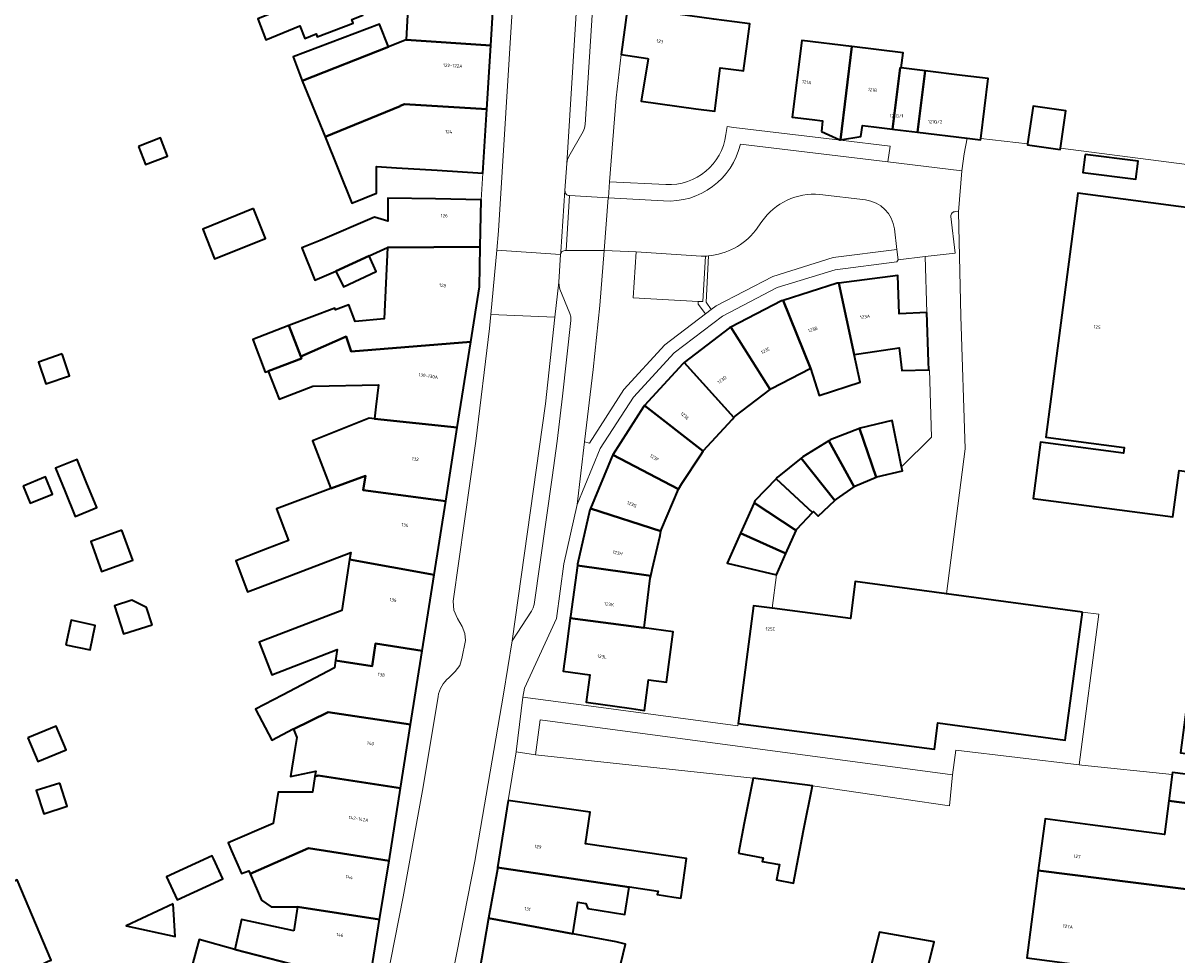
# Model space of a CAD drawing. Header units: metres. Extents: x 197700 to 204338, y 317132 to 325229.
# Tile 614 of 656: x 202850 to 202976, y 318373 to 318475. Entities that reach past the tile are written whole.
import ezdxf
from ezdxf.enums import TextEntityAlignment as Align

# ---------------------------------------------------------------- set-up
doc = ezdxf.new("R2010")
doc.units = ezdxf.units.M
for name, color, linetype, lineweight in [('B-WE-GR-BEPLANTING_CULTUUR_BODEMBEDEKKER-GV', 90, 'Continuous', 18), ('B-WE-IE-TERREINAFSCHEIDING_KUNSTMATIG_HEKWERK-G', 20, 'IE-TERREINAFSCHEIDING-KUNSTMATIG', 18), ('B-WE-IE-TERREINAFSCHEIDING_KUNSTMATIG_MUUR-G', 90, 'IE-TERREINAFSCHEIDING-KUNSTMATIG-DICHT', 18), ('B-WE-OG-BEBOUWING-GV', 7, 'Continuous', 35), ('B-WE-OG-BEBOUWING-T18', 10, 'Continuous', 18), ('B-WE-OG-TERREIN_ERF-GV', 7, 'Continuous', 18), ('B-WE-VH-ONVERHARD-GV', 252, 'Continuous', 18), ('B-WE-VH-VERHARDING_ASFALT-GV', 252, 'Continuous', 18), ('B-WE-VH-VERHARDING_BETONSTRAATSTEEN-GV', 252, 'Continuous', 18), ('B-WE-VH-VERHARDING_GESLOTEN-GV', 252, 'Continuous', 18), ('B-WE-VH-VERHARDING_OPEN-GV', 252, 'Continuous', 18), ('B-WE-VH-VERHARDING_TEGEL-GV', 252, 'Continuous', 18)]:
    doc.layers.add(name, color=color, linetype=linetype, lineweight=lineweight)
doc.styles.add('NLCS-ISO-M200-T18', font='NLCS-ISO.ttf', dxfattribs={"height": 0.36})
doc.linetypes.add('IE-TERREINAFSCHEIDING-KUNSTMATIG', pattern='A,4,[82,NLCS.SHX,S=0.75,R=90,X=0,Y=0],4,-2', length=10)
doc.linetypes.add('IE-TERREINAFSCHEIDING-KUNSTMATIG-DICHT', pattern='A,8,-1,[82,NLCS.SHX,S=0.75,R=90,X=0,Y=0],-1', length=10)

msp = doc.modelspace()

# ---------------------------------------------------------------- linework, layer by layer
at = {"layer": 'B-WE-GR-BEPLANTING_CULTUUR_BODEMBEDEKKER-GV'}
for points in [[(202937.023, 318456.184, 0.2684519), (202930.695, 318453.21)], [(202945.176, 318452.412, 0.3448004), (202942.007, 318455.58)], [(202930.006, 318452.231, -0.2031744), (202924.857, 318449.462)]]:
    msp.add_lwpolyline(points, format="xyb", dxfattribs=at)
for points in [[(202942.007, 318455.58), (202937.023, 318456.184)], [(202930.695, 318453.21), (202930.006, 318452.231)], [(202924.857, 318449.462), (202924.597, 318444.402), (202925.15, 318443.625), (202925.689, 318444), (202931.905, 318447.232), (202938.484, 318449.284), (202945.45, 318450.167), (202945.176, 318452.412)]]:
    msp.add_lwpolyline(points, dxfattribs=at)
msp.add_lwpolyline([(202913.468, 318450.057), (202913.011, 318444.039), (202912.263, 318437.06), (202911.34, 318429.164), (202911.866, 318429.013), (202915.605, 318434.863), (202920.096, 318439.74), (202924.546, 318443.125), (202923.734, 318444.191), (202923.754, 318444.498), (202916.655, 318444.892), (202916.961, 318449.894)], close=True, dxfattribs=at)
at = {"layer": 'B-WE-IE-TERREINAFSCHEIDING_KUNSTMATIG_HEKWERK-G'}
for points in [[(202948.995, 318437.026), (202949.214, 318429.665), (202945.965, 318426.4)], [(202951.533, 318392.757), (202951.894, 318395.46), (202965.365, 318393.838)], [(202965.365, 318393.838), (202965.659, 318393.803), (202975.518, 318392.804)]]:
    msp.add_lwpolyline(points, dxfattribs=at)
at = {"layer": 'B-WE-IE-TERREINAFSCHEIDING_KUNSTMATIG_MUUR-G'}
for points in [[(202954.598, 318462.311), (202959.721, 318461.693)], [(202963.313, 318461.225), (202984.703, 318458.451)]]:
    msp.add_lwpolyline(points, dxfattribs=at)
at = {"layer": 'B-WE-OG-BEBOUWING-GV'}
for points in [[(202891.833, 318473.087), (202901.091, 318472.443), (202901.586, 318480.418), (202892.606, 318480.975), (202888.51, 318480.447), (202885.699, 318479.301), (202885.641, 318479.444), (202875.668, 318475.378), (202876.533, 318473.087), (202880.241, 318474.599), (202880.796, 318473.237), (202882.013, 318473.733), (202882.127, 318473.41), (202886.054, 318474.893), (202885.917, 318475.283), (202887.106, 318475.768), (202887.022, 318476.008), (202890.329, 318477.169), (202892.059, 318477.197)], [(202918.228, 318471.019), (202918.296, 318471.008), (202917.517, 318466.356), (202923.501, 318465.547), (202925.563, 318465.291), (202926.151, 318470.02), (202928.464, 318469.707), (202928.681, 318469.678), (202929.082, 318472.645), (202929.375, 318474.806), (202927.709, 318475.032), (202925.451, 318475.337), (202916.034, 318476.627), (202915.991, 318476.314), (202915.328, 318471.469)], [(202889.934, 318472.313), (202888.928, 318474.781), (202879.512, 318471.226), (202880.505, 318468.596)], [(202900.66, 318465.497), (202901.091, 318472.443), (202891.833, 318473.087), (202889.934, 318472.313), (202880.505, 318468.596), (202882.996, 318462.489), (202891.178, 318465.824), (202891.18, 318465.859), (202891.668, 318466.055)], [(202937.197, 318463.071), (202939.227, 318462.143), (202939.273, 318462.15), (202940.535, 318472.338), (202940.484, 318472.344), (202935.049, 318473.019), (202934.006, 318464.625), (202936.203, 318464.352), (202937.308, 318464.215)], [(202944.974, 318463.307), (202945.803, 318470.033), (202945.928, 318470.017), (202946.13, 318471.642), (202940.535, 318472.338), (202939.273, 318462.15), (202941.512, 318462.511), (202941.678, 318463.717), (202942.917, 318463.563)], [(202948.543, 318469.692), (202945.928, 318470.017), (202945.803, 318470.033), (202944.974, 318463.307), (202945.228, 318463.276), (202947.701, 318462.982)], [(202948.543, 318469.692), (202947.701, 318462.982), (202953.13, 318462.337), (202954.579, 318462.157), (202954.598, 318462.311), (202955.409, 318468.839), (202952.559, 318469.193)], [(202895.237, 318458.82), (202900.226, 318458.51), (202900.66, 318465.497), (202891.668, 318466.055), (202891.18, 318465.859), (202891.178, 318465.824), (202882.996, 318462.489), (202885.905, 318455.233), (202888.596, 318456.312), (202888.612, 318459.231), (202890.808, 318459.095)], [(202959.721, 318461.693), (202959.708, 318461.601), (202963.293, 318461.088), (202963.313, 318461.225), (202963.899, 318465.322), (202960.314, 318465.835)], [(202862.621, 318461.426), (202863.377, 318459.453), (202865.792, 318460.38), (202865.036, 318462.353)], [(202965.994, 318460.551), (202965.742, 318458.589), (202971.527, 318457.847), (202971.779, 318459.808)], [(202976.193, 318454.869), (202970.171, 318455.665), (202965.214, 318456.32), (202961.693, 318429.654), (202966.65, 318428.999), (202970.268, 318428.521), (202970.19, 318427.926), (202961.139, 318429.122), (202960.326, 318422.966), (202975.593, 318420.948), (202976.262, 318426.014), (202980.392, 318425.468), (202976.413, 318395.178), (202986.82, 318393.811), (202994.119, 318449.375), (202991.606, 318449.705), (202992.58, 318457.162), (202992.638, 318457.602), (202984.731, 318458.641), (202984.705, 318458.442), (202984.702, 318458.442), (202984.096, 318453.831)], [(202889.821, 318450.397), (202899.949, 318450.459), (202900.048, 318455.588), (202895.049, 318455.685), (202889.853, 318455.786), (202889.841, 318453.278), (202888.374, 318453.688), (202882.468, 318451.151), (202880.458, 318450.332), (202881.886, 318446.803), (202884.181, 318447.812), (202887.795, 318449.468)], [(202875.194, 318454.628), (202869.626, 318452.392), (202870.93, 318449.144), (202876.498, 318451.381)], [(202899.949, 318450.459), (202889.821, 318450.397), (202889.442, 318442.586), (202886.29, 318442.288), (202885.589, 318444.117), (202884.139, 318443.561), (202884.061, 318443.765), (202879.052, 318441.846), (202880.338, 318438.489), (202885.294, 318440.65), (202885.852, 318439.029), (202898.904, 318440.073), (202899.864, 318446.067)], [(202884.181, 318447.812), (202884.992, 318446.089), (202888.588, 318447.753), (202887.795, 318449.468)], [(202948.697, 318443.271), (202945.7, 318443.151), (202945.541, 318447.316), (202939.089, 318446.49), (202940.775, 318438.695), (202941.288, 318438.755), (202945.706, 318439.406), (202945.971, 318436.932), (202948.933, 318437.024), (202948.9, 318437.898)], [(202940.775, 318438.695), (202939.089, 318446.49), (202938.926, 318446.469), (202933.006, 318444.603), (202936.006, 318437.186), (202936.963, 318434.221), (202941.431, 318435.663)], [(202931.595, 318434.859), (202931.747, 318434.974), (202935.962, 318437.172), (202936.006, 318437.186), (202933.006, 318444.603), (202932.845, 318444.552), (202927.315, 318441.665)], [(202879.052, 318441.846), (202875.088, 318440.327), (202876.46, 318436.746), (202876.788, 318436.872), (202880.424, 318438.265), (202880.338, 318438.489)], [(202897.436, 318430.719), (202898.904, 318440.073), (202885.852, 318439.029), (202885.294, 318440.65), (202880.338, 318438.489), (202880.424, 318438.265), (202876.788, 318436.872), (202877.963, 318433.805), (202881.641, 318435.214), (202888.818, 318435.391), (202888.532, 318432.988), (202888.374, 318431.661)], [(202922.211, 318437.808), (202927.635, 318431.821), (202927.768, 318431.966), (202931.595, 318434.859), (202927.315, 318441.665), (202927.173, 318441.591)], [(202854.267, 318438.751), (202851.69, 318437.865), (202852.507, 318435.489), (202855.084, 318436.375)], [(202927.635, 318431.821), (202922.211, 318437.808), (202922.052, 318437.687), (202917.881, 318433.104), (202924.289, 318428.143), (202924.338, 318428.218), (202927.437, 318431.605)], [(202914.435, 318427.737), (202921.601, 318423.96), (202921.973, 318424.584), (202924.021, 318427.732), (202924.289, 318428.143), (202917.881, 318433.104), (202917.769, 318432.981)], [(202896.172, 318422.665), (202897.436, 318430.719), (202888.374, 318431.661), (202887.819, 318431.719), (202881.625, 318429.245), (202883.62, 318424.036), (202887.397, 318425.447), (202887.147, 318423.857)], [(202943.185, 318425.292), (202941.366, 318430.598), (202938.175, 318429.368), (202938.027, 318429.276), (202940.776, 318424.239), (202940.865, 318424.301)], [(202945.965, 318426.4), (202944.925, 318431.469), (202941.451, 318430.631), (202941.366, 318430.598), (202943.185, 318425.292), (202943.269, 318425.328), (202946.053, 318425.968)], [(202938.672, 318422.734), (202938.832, 318422.882), (202940.776, 318424.239), (202938.027, 318429.276), (202935.157, 318427.498), (202934.997, 318427.368)], [(202856.916, 318424.77), (202855.918, 318427.231), (202853.552, 318426.271), (202854.557, 318423.791), (202855.686, 318421.007), (202858.053, 318421.966)], [(202921.601, 318423.96), (202914.435, 318427.737), (202914.347, 318427.599), (202911.977, 318421.846), (202919.675, 318419.376), (202919.726, 318419.602)], [(202934.997, 318427.368), (202932.372, 318425.239), (202932.258, 318425.12), (202936.24, 318421.425), (202936.334, 318421.523), (202936.839, 318421.043), (202938.672, 318422.734)], [(202850.033, 318424.32), (202850.796, 318422.442), (202853.227, 318423.428), (202852.464, 318425.307)], [(202885.676, 318416.303), (202894.908, 318414.615), (202896.172, 318422.665), (202887.147, 318423.857), (202887.397, 318425.447), (202883.62, 318424.036), (202877.681, 318421.817), (202879.008, 318418.354), (202876.723, 318417.478), (202873.233, 318416.141), (202874.531, 318412.753), (202877.33, 318413.825), (202885.795, 318417.068)], [(202934.441, 318419.46), (202934.502, 318419.597), (202936.24, 318421.425), (202932.258, 318425.12), (202929.942, 318422.685), (202929.847, 318422.471)], [(202910.547, 318415.621), (202918.57, 318414.523), (202918.72, 318415.182), (202919.574, 318418.932), (202919.675, 318419.376), (202911.977, 318421.846), (202911.918, 318421.703), (202910.569, 318415.785)], [(202928.378, 318419.174), (202933.327, 318416.958), (202934.441, 318419.46), (202929.847, 318422.471)], [(202860.787, 318419.491), (202857.394, 318418.251), (202858.594, 318414.967), (202861.987, 318416.207)], [(202933.327, 318416.958), (202928.378, 318419.174), (202926.922, 318415.904), (202932.286, 318414.621)], [(202894.908, 318414.615), (202885.676, 318416.303), (202884.807, 318410.724), (202875.799, 318407.273), (202877.166, 318403.704), (202884.325, 318406.447), (202884.137, 318405.238), (202888.126, 318404.621), (202888.511, 318407.108), (202893.6, 318406.32)], [(202918.57, 318414.523), (202910.547, 318415.621), (202909.793, 318410.076), (202909.768, 318409.887), (202917.82, 318408.815), (202917.835, 318408.813), (202918.507, 318414.245)], [(202965.709, 318410.534), (202950.848, 318412.545), (202940.885, 318413.894), (202940.36, 318409.828), (202931.816, 318410.972), (202929.795, 318411.243), (202928.097, 318398.369), (202949.546, 318395.552), (202949.931, 318398.429), (202963.839, 318396.567)], [(202864.1, 318409.169), (202863.494, 318411.045), (202861.893, 318411.851), (202859.984, 318411.234), (202860.978, 318408.159)], [(202854.69, 318406.966), (202857.326, 318406.405), (202857.897, 318409.089), (202855.261, 318409.649)], [(202916.45, 318400.001), (202917.884, 318399.801), (202918.328, 318403.143), (202920.285, 318402.883), (202921.016, 318408.384), (202917.835, 318408.813), (202917.82, 318408.815), (202909.768, 318409.887), (202909.278, 318406.195), (202908.997, 318404.074), (202911.919, 318403.681), (202911.502, 318400.69)], [(202879.543, 318397.746), (202883.328, 318399.613), (202892.33, 318398.27), (202893.6, 318406.32), (202888.511, 318407.108), (202888.126, 318404.621), (202884.137, 318405.238), (202884.015, 318404.458), (202878.328, 318401.483), (202875.402, 318399.952), (202877.173, 318396.567), (202879.524, 318397.797)], [(202892.33, 318398.27), (202883.328, 318399.613), (202879.543, 318397.746), (202879.894, 318396.832), (202879.692, 318395.534), (202879.234, 318392.591), (202881.985, 318393.176), (202881.89, 318392.569), (202882.257, 318392.695), (202891.232, 318391.306)], [(202850.531, 318396.81), (202851.613, 318394.202), (202854.715, 318395.488), (202853.634, 318398.096)], [(202889.977, 318383.355), (202891.232, 318391.306), (202882.257, 318392.695), (202881.89, 318392.569), (202881.624, 318390.857), (202877.856, 318390.875), (202877.323, 318387.453), (202872.407, 318385.341), (202872.782, 318384.468), (202873.853, 318381.976), (202874.668, 318382.288), (202874.814, 318381.947), (202881.199, 318384.743)], [(202990.298, 318391.108), (202975.543, 318393.002), (202975.518, 318392.804), (202975.146, 318389.909), (202984.778, 318388.672), (202989.901, 318388.014), (202990.169, 318390.105)], [(202854.031, 318391.864), (202851.455, 318391.044), (202852.264, 318388.503), (202854.839, 318389.323)], [(202928.135, 318384.218), (202930.823, 318383.7), (202930.748, 318383.31), (202932.612, 318382.951), (202932.292, 318381.29), (202934.137, 318380.935), (202935.254, 318386.667), (202936.21, 318391.574), (202929.732, 318392.398), (202928.774, 318387.49)], [(202903.006, 318389.968), (202901.837, 318382.644), (202916.214, 318380.478), (202916.224, 318380.542), (202919.365, 318380.041), (202919.28, 318379.689), (202921.094, 318379.399), (202921.842, 318379.289), (202921.912, 318379.692), (202922.474, 318383.638), (202911.445, 318385.21), (202911.942, 318388.694)], [(202966.555, 318387.305), (202961.63, 318387.952), (202960.889, 318382.317), (202982.215, 318379.608), (202982.904, 318384.974), (202984.281, 318384.797), (202984.576, 318387.094), (202984.778, 318388.672), (202975.146, 318389.909), (202974.675, 318386.239)], [(202870.791, 318383.635), (202870.663, 318383.912), (202865.684, 318381.619), (202866.846, 318379.097), (202871.823, 318381.393)], [(202888.942, 318376.937), (202889.977, 318383.355), (202881.199, 318384.743), (202874.814, 318381.947), (202876.059, 318379.051), (202877.095, 318378.356), (202879.975, 318378.356)], [(202916.214, 318380.478), (202901.837, 318382.644), (202901.81, 318382.472), (202900.858, 318377.089), (202910.053, 318375.383), (202910.608, 318378.856), (202911.478, 318378.717), (202911.69, 318378.145), (202915.738, 318377.499)], [(202846.975, 318369.557), (202852.743, 318372.385), (202853.066, 318372.522), (202849.35, 318381.272), (202844.535, 318378.908), (202843.373, 318377.625), (202839.997, 318373.898), (202845.552, 318368.867)], [(202971.384, 318371.228), (202971.66, 318372.054), (202977.553, 318370.909), (202977.759, 318371.739), (202977.915, 318371.719), (202978.962, 318379.876), (202982.196, 318379.461), (202982.215, 318379.608), (202960.889, 318382.317), (202959.635, 318372.773), (202964.593, 318372.121)], [(202866.41, 318378.678), (202861.267, 318376.274), (202866.632, 318375.09)], [(202879.565, 318375.722), (202873.851, 318376.94), (202873.155, 318373.677), (202879.2, 318372.1), (202887.936, 318370.719), (202887.946, 318370.758), (202888.942, 318376.937), (202879.975, 318378.356)], [(202900.858, 318377.089), (202899.805, 318371.135), (202914.208, 318367.661), (202915.055, 318371.083), (202915.821, 318374.254), (202914.77, 318374.508), (202910.053, 318375.383)], [(202935.17, 318351.813), (202943.115, 318349.817), (202945.225, 318358.014), (202945.351, 318358.495), (202945.49, 318358.46), (202947.058, 318364.734), (202949.502, 318374.513), (202943.529, 318375.575), (202940.863, 318364.906), (202942.685, 318364.451), (202941.824, 318361.021), (202942.46, 318360.861), (202942.053, 318359.242), (202937.637, 318360.35), (202937.333, 318360.427), (202936.39, 318356.67)], [(202886.986, 318367.056), (202887.936, 318370.719), (202879.2, 318372.1), (202873.155, 318373.677), (202869.25, 318374.77), (202868.428, 318371.833), (202877.869, 318369.512), (202876.528, 318364.715), (202876.947, 318364.56), (202885.788, 318362.435)]]:
    msp.add_lwpolyline(points, close=True, dxfattribs=at)
at = {"layer": 'B-WE-OG-TERREIN_ERF-GV'}
for points in [[(202868.428, 318371.833), (202869.25, 318374.77), (202873.155, 318373.677), (202873.851, 318376.94), (202879.565, 318375.722), (202879.975, 318378.356), (202877.095, 318378.356), (202876.059, 318379.051), (202874.814, 318381.947), (202874.668, 318382.288), (202873.853, 318381.976), (202872.782, 318384.468), (202872.407, 318385.341), (202877.323, 318387.453), (202877.856, 318390.875), (202881.624, 318390.857), (202881.89, 318392.569), (202881.985, 318393.176), (202879.234, 318392.591), (202879.692, 318395.534), (202879.894, 318396.832), (202879.543, 318397.746), (202879.524, 318397.797), (202877.173, 318396.567), (202875.402, 318399.952), (202878.328, 318401.483), (202884.015, 318404.458), (202884.137, 318405.238), (202884.325, 318406.447), (202877.166, 318403.704), (202875.799, 318407.273), (202884.807, 318410.724), (202885.676, 318416.303), (202885.795, 318417.068), (202877.33, 318413.825), (202874.531, 318412.753), (202873.233, 318416.141), (202876.723, 318417.478), (202879.008, 318418.354), (202877.681, 318421.817), (202883.62, 318424.036), (202881.625, 318429.245), (202887.819, 318431.719), (202888.374, 318431.661), (202888.532, 318432.988), (202888.818, 318435.391), (202881.641, 318435.214), (202877.963, 318433.805), (202876.788, 318436.872), (202876.46, 318436.746), (202875.088, 318440.327), (202879.052, 318441.846), (202884.061, 318443.765), (202884.139, 318443.561), (202885.589, 318444.117), (202886.29, 318442.288), (202889.442, 318442.586), (202889.821, 318450.397), (202887.795, 318449.468), (202888.588, 318447.753), (202884.992, 318446.089), (202884.181, 318447.812), (202881.886, 318446.803), (202880.458, 318450.332), (202882.468, 318451.151), (202888.374, 318453.688), (202889.841, 318453.278), (202889.853, 318455.786), (202895.049, 318455.685), (202900.048, 318455.588), (202900.226, 318458.51), (202895.237, 318458.82), (202890.808, 318459.095), (202888.612, 318459.231), (202888.596, 318456.312), (202885.905, 318455.233), (202882.996, 318462.489), (202880.505, 318468.596), (202879.512, 318471.226), (202888.928, 318474.781), (202889.934, 318472.313), (202891.833, 318473.087), (202892.059, 318477.197)], [(202885.917, 318475.283), (202886.054, 318474.893), (202882.127, 318473.41), (202882.013, 318473.733), (202880.796, 318473.237), (202880.241, 318474.599), (202876.533, 318473.087), (202875.668, 318475.378)], [(202927.709, 318475.032), (202929.375, 318474.806), (202929.082, 318472.645), (202928.681, 318469.678), (202928.464, 318469.707), (202926.151, 318470.02), (202925.563, 318465.291), (202923.501, 318465.547), (202917.517, 318466.356), (202918.296, 318471.008), (202918.228, 318471.019), (202915.328, 318471.469), (202914.792, 318466.748), (202914.068, 318457.564), (202920.222, 318457.257)], [(202926.776, 318462.715), (202926.893, 318463.594), (202927.625, 318463.506), (202939.294, 318462.097), (202944.727, 318461.455), (202944.445, 318459.732), (202952.552, 318458.745), (202952.799, 318460.624), (202953.13, 318462.337), (202947.701, 318462.982), (202945.228, 318463.276), (202944.974, 318463.307), (202942.917, 318463.563), (202941.678, 318463.717), (202941.512, 318462.511), (202939.273, 318462.15), (202939.227, 318462.143), (202937.197, 318463.071), (202937.308, 318464.215), (202936.203, 318464.352), (202934.006, 318464.625), (202935.049, 318473.019), (202940.484, 318472.344), (202940.535, 318472.338), (202946.13, 318471.642), (202945.928, 318470.017)], [(202945.928, 318470.017), (202948.543, 318469.692), (202952.559, 318469.193), (202955.409, 318468.839), (202954.598, 318462.311), (202959.721, 318461.693), (202960.314, 318465.835), (202963.899, 318465.322), (202963.313, 318461.225), (202984.703, 318458.451)], [(202959.635, 318372.773), (202960.889, 318382.317), (202961.63, 318387.952), (202966.555, 318387.305), (202974.675, 318386.239), (202975.146, 318389.909), (202975.518, 318392.804), (202965.659, 318393.803), (202965.365, 318393.838), (202951.894, 318395.46), (202951.533, 318392.757), (202951.179, 318389.375), (202936.21, 318391.574), (202935.254, 318386.667), (202934.137, 318380.935), (202932.292, 318381.29), (202932.612, 318382.951), (202930.748, 318383.31), (202930.823, 318383.7), (202928.135, 318384.218), (202928.774, 318387.49), (202929.732, 318392.398), (202905.983, 318394.959), (202903.849, 318395.291), (202903.006, 318389.968), (202911.942, 318388.694), (202911.445, 318385.21), (202922.474, 318383.638), (202921.912, 318379.692), (202921.842, 318379.289), (202921.094, 318379.399), (202919.28, 318379.689), (202919.365, 318380.041), (202916.224, 318380.542), (202916.214, 318380.478), (202915.738, 318377.499), (202911.69, 318378.145), (202911.478, 318378.717), (202910.608, 318378.856), (202910.053, 318375.383), (202914.77, 318374.508), (202915.821, 318374.254), (202915.055, 318371.083)], [(202849.35, 318381.272), (202853.066, 318372.522)], [(202940.863, 318364.906), (202943.529, 318375.575), (202949.502, 318374.513), (202947.058, 318364.734)]]:
    msp.add_lwpolyline(points, dxfattribs=at)
for points in [[(202862.621, 318461.426), (202865.036, 318462.353), (202865.792, 318460.38), (202863.377, 318459.453)], [(202875.194, 318454.628), (202876.498, 318451.381), (202870.93, 318449.144), (202869.626, 318452.392)], [(202939.089, 318446.49), (202945.541, 318447.316), (202945.7, 318443.151), (202948.697, 318443.271), (202948.541, 318449.382), (202945.588, 318449.033), (202945.422, 318448.825), (202938.706, 318447.952), (202932.383, 318446.011), (202926.407, 318442.879), (202921.113, 318438.856), (202916.683, 318434.034), (202913.045, 318428.422), (202910.51, 318422.3), (202909.056, 318415.818), (202908.269, 318409.855), (202904.756, 318402.231), (202904.577, 318401.265), (202911.51, 318400.332), (202928.064, 318398.108), (202928.097, 318398.369), (202929.795, 318411.243), (202931.816, 318410.972), (202932.286, 318414.621), (202926.922, 318415.904), (202928.378, 318419.174), (202929.847, 318422.471), (202929.942, 318422.685), (202932.258, 318425.12), (202932.372, 318425.239), (202934.997, 318427.368), (202935.157, 318427.498), (202938.027, 318429.276), (202938.175, 318429.368), (202941.366, 318430.598), (202941.451, 318430.631), (202944.925, 318431.469), (202945.965, 318426.4), (202949.214, 318429.665), (202948.995, 318437.026), (202948.933, 318437.024), (202945.971, 318436.932), (202945.706, 318439.406), (202941.288, 318438.755), (202940.775, 318438.695), (202941.431, 318435.663), (202936.963, 318434.221), (202936.006, 318437.186), (202935.962, 318437.172), (202931.747, 318434.974), (202931.595, 318434.859), (202927.768, 318431.966), (202927.635, 318431.821), (202927.437, 318431.605), (202924.338, 318428.218), (202924.289, 318428.143), (202924.021, 318427.732), (202921.973, 318424.584), (202921.601, 318423.96), (202919.726, 318419.602), (202919.675, 318419.376), (202919.574, 318418.932), (202918.72, 318415.182), (202918.57, 318414.523), (202918.507, 318414.245), (202917.835, 318408.813), (202921.016, 318408.384), (202920.285, 318402.883), (202918.328, 318403.143), (202917.884, 318399.801), (202916.45, 318400.001), (202911.502, 318400.69), (202911.919, 318403.681), (202908.997, 318404.074), (202909.278, 318406.195), (202909.768, 318409.887), (202909.793, 318410.076), (202910.547, 318415.621), (202910.569, 318415.785), (202911.918, 318421.703), (202911.977, 318421.846), (202914.347, 318427.599), (202914.435, 318427.737), (202917.769, 318432.981), (202917.881, 318433.104), (202922.052, 318437.687), (202922.211, 318437.808), (202927.173, 318441.591), (202927.315, 318441.665), (202932.845, 318444.552), (202933.006, 318444.603), (202938.926, 318446.469)], [(202854.267, 318438.751), (202855.084, 318436.375), (202852.507, 318435.489), (202851.69, 318437.865)], [(202854.557, 318423.791), (202853.552, 318426.271), (202855.918, 318427.231), (202856.916, 318424.77), (202858.053, 318421.966), (202855.686, 318421.007)], [(202850.033, 318424.32), (202852.464, 318425.307), (202853.227, 318423.428), (202850.796, 318422.442)], [(202860.787, 318419.491), (202861.987, 318416.207), (202858.594, 318414.967), (202857.394, 318418.251)], [(202864.1, 318409.169), (202860.978, 318408.159), (202859.984, 318411.234), (202861.893, 318411.851), (202863.494, 318411.045)], [(202854.69, 318406.966), (202855.261, 318409.649), (202857.897, 318409.089), (202857.326, 318406.405)], [(202850.531, 318396.81), (202853.634, 318398.096), (202854.715, 318395.488), (202851.613, 318394.202)], [(202851.455, 318391.044), (202854.031, 318391.864), (202854.839, 318389.323), (202852.264, 318388.503)], [(202871.823, 318381.393), (202866.846, 318379.097), (202865.684, 318381.619), (202870.663, 318383.912), (202870.791, 318383.635)], [(202866.41, 318378.678), (202866.632, 318375.09), (202861.267, 318376.274)]]:
    msp.add_lwpolyline(points, close=True, dxfattribs=at)
msp.add_lwpolyline([(202920.222, 318457.257, 0.3901283), (202926.776, 318462.715)], format="xyb", dxfattribs=at)
at = {"layer": 'B-WE-VH-ONVERHARD-GV'}
for points in [[(202936.24, 318421.425), (202934.502, 318419.597), (202934.441, 318419.46), (202933.327, 318416.958), (202932.286, 318414.621), (202931.816, 318410.972), (202940.36, 318409.828), (202940.885, 318413.894), (202950.848, 318412.545), (202952.91, 318428.376), (202952.44, 318442.877), (202952.167, 318454.279), (202951.845, 318454.299)], [(202951.349, 318453.776), (202951.814, 318449.768), (202948.541, 318449.382), (202948.697, 318443.271), (202948.9, 318437.898), (202948.933, 318437.024), (202948.995, 318437.026), (202949.214, 318429.665), (202945.965, 318426.4), (202946.053, 318425.968), (202943.269, 318425.328), (202943.185, 318425.292), (202940.865, 318424.301), (202940.776, 318424.239), (202938.832, 318422.882), (202938.672, 318422.734), (202936.839, 318421.043), (202936.334, 318421.523), (202936.24, 318421.425)]]:
    msp.add_lwpolyline(points, dxfattribs=at)
msp.add_lwpolyline([(202951.845, 318454.299, 0.4661541), (202951.349, 318453.776)], format="xyb", dxfattribs=at)
msp.add_lwpolyline([(202905.983, 318394.959), (202929.732, 318392.398), (202936.21, 318391.574), (202951.179, 318389.375), (202951.533, 318392.757), (202906.482, 318398.76)], close=True, dxfattribs=at)
at = {"layer": 'B-WE-VH-VERHARDING_ASFALT-GV'}
for points in [[(202903.426, 318407.418), (202907.057, 318433.305), (202908.099, 318442.773), (202901.099, 318443.049), (202900.961, 318441.545), (202899.46, 318429.206), (202896.991, 318411.751), (202897.067, 318410.751), (202897.47, 318409.834), (202897.975, 318408.955), (202898.25, 318408.216), (202898.324, 318407.432), (202897.942, 318405.485), (202897.712, 318404.695), (202897.217, 318404.04), (202896.512, 318403.366)], [(202895.33, 318401.318), (202893.708, 318391.453), (202891.522, 318379.447), (202889.254, 318367.942), (202888.928, 318366.579), (202895.654, 318364.834), (202895.714, 318365.11), (202896.985, 318371.256), (202899.351, 318383.326), (202902.478, 318401.586), (202903.426, 318407.418)]]:
    msp.add_lwpolyline(points, dxfattribs=at)
msp.add_lwpolyline([(202896.512, 318403.366, 0.1791823), (202895.33, 318401.318)], format="xyb", dxfattribs=at)
at = {"layer": 'B-WE-VH-VERHARDING_BETONSTRAATSTEEN-GV'}
for points in [[(202909.383, 318459.575), (202909.46, 318459.995), (202909.604, 318460.337), (202911.194, 318463.048), (202911.328, 318463.434), (202911.391, 318463.813), (202912.557, 318482.086), (202912.504, 318482.518), (202912.425, 318482.851), (202911.207, 318486.18), (202911.078, 318486.588)], [(202908.52, 318446.6), (202908.718, 318449.622), (202901.744, 318450.077), (202901.099, 318443.049), (202908.099, 318442.773)], [(202924.078, 318449.435), (202916.961, 318449.894), (202916.655, 318444.892), (202923.754, 318444.498), (202924.257, 318444.47), (202924.551, 318449.44)], [(202908.099, 318442.773), (202907.057, 318433.305), (202903.426, 318407.418), (202905.538, 318410.649), (202905.728, 318410.999), (202905.83, 318411.379), (202907.799, 318425.256), (202908.333, 318429.212), (202908.935, 318434.156), (202909.846, 318442.408), (202909.835, 318442.821), (202909.74, 318443.173), (202908.648, 318445.836), (202908.555, 318446.182), (202908.52, 318446.6)]]:
    msp.add_lwpolyline(points, close=True, dxfattribs=at)
for points in [[(202928.354, 318461.69, -0.3692662), (202919.97, 318455.472)], [(202930.695, 318453.21, -0.2684519), (202937.023, 318456.184)], [(202942.007, 318455.58, -0.3448004), (202945.176, 318452.412)], [(202951.349, 318453.776, -0.4661541), (202951.845, 318454.299)], [(202924.857, 318449.462, 0.2031744), (202930.006, 318452.231)]]:
    msp.add_lwpolyline(points, format="xyb", dxfattribs=at)
for points in [[(202951.845, 318454.299), (202952.167, 318454.279), (202952.552, 318458.745), (202944.445, 318459.732), (202928.354, 318461.69)], [(202919.97, 318455.472), (202913.93, 318455.812), (202913.905, 318455.813), (202913.468, 318450.057), (202916.961, 318449.894)], [(202937.023, 318456.184), (202942.007, 318455.58)], [(202930.006, 318452.231), (202930.695, 318453.21)], [(202945.176, 318452.412), (202945.45, 318450.167), (202945.588, 318449.033), (202948.541, 318449.382), (202951.814, 318449.768), (202951.349, 318453.776)], [(202916.961, 318449.894), (202924.078, 318449.435), (202924.551, 318449.44), (202924.704, 318449.449), (202924.857, 318449.462)]]:
    msp.add_lwpolyline(points, dxfattribs=at)
at = {"layer": 'B-WE-VH-VERHARDING_GESLOTEN-GV'}
msp.add_lwpolyline([(202908.718, 318449.622), (202908.737, 318449.898), (202909.197, 318456.595), (202909.383, 318459.575), (202911.078, 318486.588), (202911.08, 318486.938), (202911.284, 318490.061), (202911.666, 318495.931), (202912.372, 318508.033), (202912.413, 318508.652), (202905.464, 318509.093), (202901.938, 318452.197), (202901.744, 318450.077)], close=True, dxfattribs=at)
at = {"layer": 'B-WE-VH-VERHARDING_OPEN-GV'}
for points in [[(202984.703, 318458.451), (202963.313, 318461.225), (202963.293, 318461.088), (202959.708, 318461.601), (202959.721, 318461.693), (202954.598, 318462.311), (202954.579, 318462.157), (202953.13, 318462.337), (202952.799, 318460.624), (202952.552, 318458.745), (202952.167, 318454.279), (202952.44, 318442.877), (202952.91, 318428.376), (202950.848, 318412.545), (202965.709, 318410.534), (202967.482, 318410.313), (202965.365, 318393.838), (202965.659, 318393.803), (202975.518, 318392.804), (202975.543, 318393.002), (202990.298, 318391.108)], [(202908.737, 318449.898), (202908.718, 318449.622), (202908.868, 318449.94), (202909.197, 318450.07), (202909.328, 318450.07), (202909.681, 318456.051)], [(202909.197, 318456.595), (202908.737, 318449.898)], [(202976.262, 318426.014), (202975.593, 318420.948), (202960.326, 318422.966), (202961.139, 318429.122), (202970.19, 318427.926), (202970.268, 318428.521), (202966.65, 318428.999), (202961.693, 318429.654), (202965.214, 318456.32), (202970.171, 318455.665), (202976.193, 318454.869)]]:
    msp.add_lwpolyline(points, dxfattribs=at)
for points in [[(202965.994, 318460.551), (202971.779, 318459.808), (202971.527, 318457.847), (202965.742, 318458.589)], [(202913.905, 318455.813), (202909.681, 318456.051), (202909.328, 318450.07), (202913.417, 318450.059), (202913.468, 318450.057)], [(202924.857, 318449.462), (202924.704, 318449.449), (202924.551, 318449.44), (202924.257, 318444.47), (202923.754, 318444.498), (202923.734, 318444.191), (202924.546, 318443.125), (202925.15, 318443.625), (202924.597, 318444.402)], [(202965.365, 318393.838), (202967.482, 318410.313), (202965.709, 318410.534), (202963.839, 318396.567), (202949.931, 318398.429), (202949.546, 318395.552), (202928.097, 318398.369), (202928.064, 318398.108), (202911.51, 318400.332), (202904.577, 318401.265), (202903.849, 318395.291), (202905.983, 318394.959), (202906.482, 318398.76), (202951.533, 318392.757), (202951.894, 318395.46)]]:
    msp.add_lwpolyline(points, close=True, dxfattribs=at)
msp.add_lwpolyline([(202909.681, 318456.051, -0.416756), (202909.197, 318456.595)], format="xyb", dxfattribs=at)
at = {"layer": 'B-WE-VH-VERHARDING_TEGEL-GV'}
for points in [[(202896.512, 318403.366), (202897.217, 318404.04), (202897.712, 318404.695), (202897.942, 318405.485), (202898.324, 318407.432), (202898.25, 318408.216), (202897.975, 318408.955), (202897.47, 318409.834), (202897.067, 318410.751), (202896.991, 318411.751), (202899.46, 318429.206), (202900.961, 318441.545), (202901.099, 318443.049), (202901.744, 318450.077), (202901.938, 318452.197), (202905.464, 318509.093)], [(202917.611, 318488.147), (202918.112, 318491.885), (202911.284, 318490.061), (202911.08, 318486.938), (202911.078, 318486.588), (202911.207, 318486.18), (202912.425, 318482.851), (202912.504, 318482.518), (202912.557, 318482.086), (202911.391, 318463.813), (202911.328, 318463.434), (202911.194, 318463.048), (202909.604, 318460.337), (202909.46, 318459.995), (202909.383, 318459.575), (202909.197, 318456.595)], [(202909.681, 318456.051), (202913.905, 318455.813), (202913.93, 318455.812), (202914.068, 318457.564), (202914.792, 318466.748), (202915.328, 318471.469), (202915.991, 318476.314), (202916.034, 318476.627), (202916.797, 318482.199), (202917.588, 318487.979), (202917.611, 318488.147)], [(202901.586, 318480.418), (202901.091, 318472.443), (202900.66, 318465.497), (202900.226, 318458.51), (202900.048, 318455.588), (202899.949, 318450.459), (202899.864, 318446.067), (202898.904, 318440.073), (202897.436, 318430.719), (202896.172, 318422.665), (202894.908, 318414.615), (202893.6, 318406.32), (202892.33, 318398.27), (202891.232, 318391.306), (202889.977, 318383.355), (202888.942, 318376.937), (202887.946, 318370.758)], [(202928.354, 318461.69), (202944.445, 318459.732), (202944.727, 318461.455), (202939.294, 318462.097), (202927.625, 318463.506), (202926.893, 318463.594), (202926.776, 318462.715)], [(202920.222, 318457.257), (202914.068, 318457.564), (202913.93, 318455.812), (202919.97, 318455.472)], [(202899.805, 318371.135), (202900.858, 318377.089), (202901.81, 318382.472), (202901.837, 318382.644), (202903.006, 318389.968), (202903.849, 318395.291), (202904.577, 318401.265), (202904.756, 318402.231), (202908.269, 318409.855), (202909.056, 318415.818), (202910.51, 318422.3), (202911.34, 318429.164), (202912.263, 318437.06), (202913.011, 318444.039), (202913.468, 318450.057), (202913.417, 318450.059), (202909.328, 318450.07), (202909.197, 318450.07), (202908.868, 318449.94), (202908.718, 318449.622), (202908.52, 318446.6), (202908.555, 318446.182), (202908.648, 318445.836), (202909.74, 318443.173), (202909.835, 318442.821), (202909.846, 318442.408), (202908.935, 318434.156), (202908.333, 318429.212), (202907.799, 318425.256), (202905.83, 318411.379), (202905.728, 318410.999), (202905.538, 318410.649), (202903.426, 318407.418), (202902.478, 318401.586), (202899.351, 318383.326), (202896.985, 318371.256)], [(202887.936, 318370.719), (202886.986, 318367.056), (202888.928, 318366.579), (202889.254, 318367.942), (202891.522, 318379.447), (202893.708, 318391.453), (202895.33, 318401.318)]]:
    msp.add_lwpolyline(points, dxfattribs=at)
for points in [[(202926.776, 318462.715, -0.3901283), (202920.222, 318457.257)], [(202919.97, 318455.472, 0.3692662), (202928.354, 318461.69)], [(202909.197, 318456.595, 0.416756), (202909.681, 318456.051)], [(202895.33, 318401.318, -0.1791823), (202896.512, 318403.366)]]:
    msp.add_lwpolyline(points, format="xyb", dxfattribs=at)
msp.add_lwpolyline([(202911.34, 318429.164), (202910.51, 318422.3), (202913.045, 318428.422), (202916.683, 318434.034), (202921.113, 318438.856), (202926.407, 318442.879), (202932.383, 318446.011), (202938.706, 318447.952), (202945.422, 318448.825), (202945.588, 318449.033), (202945.45, 318450.167), (202938.484, 318449.284), (202931.905, 318447.232), (202925.689, 318444), (202925.15, 318443.625), (202924.546, 318443.125), (202920.096, 318439.74), (202915.605, 318434.863), (202911.866, 318429.013)], close=True, dxfattribs=at)

# ---------------------------------------------------------------- texts
at = {"layer": 'B-WE-OG-BEBOUWING-T18', "style": 'NLCS-ISO-M200-T18'}
for s, rotation, p in [('123', 352.3, (202919.563, 318472.912)), ('122-122A', 356.5, (202896.947, 318470.247)), ('121A', 352.9, (202935.598, 318468.458)), ('121B', 352.9, (202942.792, 318467.609)), ('124', 356.5, (202896.499, 318463.023)), ('126', 358.9, (202896.014, 318453.865)), ('128', 350.9, (202895.841, 318446.239)), ('123A', 7.3, (202941.96, 318442.825)), ('123B', 17.4, (202936.259, 318441.434)), ('125', 352.5, (202967.318, 318441.696)), ('123C', 27.5, (202931.088, 318439.123)), ('130-130A', 351.1, (202894.27, 318436.346)), ('123D', 37.3, (202926.345, 318435.93)), ('123E', 317.7, (202922.283, 318431.998)), ('123F', 327.6, (202918.966, 318427.409)), ('132', 351.1, (202892.847, 318427.276)), ('123G', 337.7, (202916.499, 318422.322)), ('134', 351.1, (202891.714, 318420.057)), ('123H', 347.2, (202914.95, 318417.007)), ('136', 351.1, (202890.427, 318411.879)), ('123K', 352.3, (202914.009, 318411.391)), ('123L', 352.5, (202913.246, 318405.686)), ('138', 351.1, (202889.137, 318403.702)), ('140', 351.1, (202887.954, 318396.201)), ('142-142A', 351, (202886.653, 318387.954)), ('129', 351, (202906.249, 318384.911)), ('127', 352.6, (202965.125, 318383.847)), ('144', 350.9, (202885.64, 318381.585)), ('131', 350, (202905.1, 318378.107)), ('127A', 352.6, (202964.118, 318376.188)), ('146', 350.9, (202884.621, 318375.267))]:
    msp.add_text(s, height=0.36, rotation=rotation, dxfattribs=at).set_placement(p, align=Align.MIDDLE)
for s, p in [('121G/1', (202945.404, 318464.765)), ('121G/2', (202949.619, 318464.121)), ('125C', (202931.63, 318408.693))]:
    msp.add_text(s, height=0.36, dxfattribs=at).set_placement(p, align=Align.MIDDLE)

doc.saveas('drawing.dxf')
